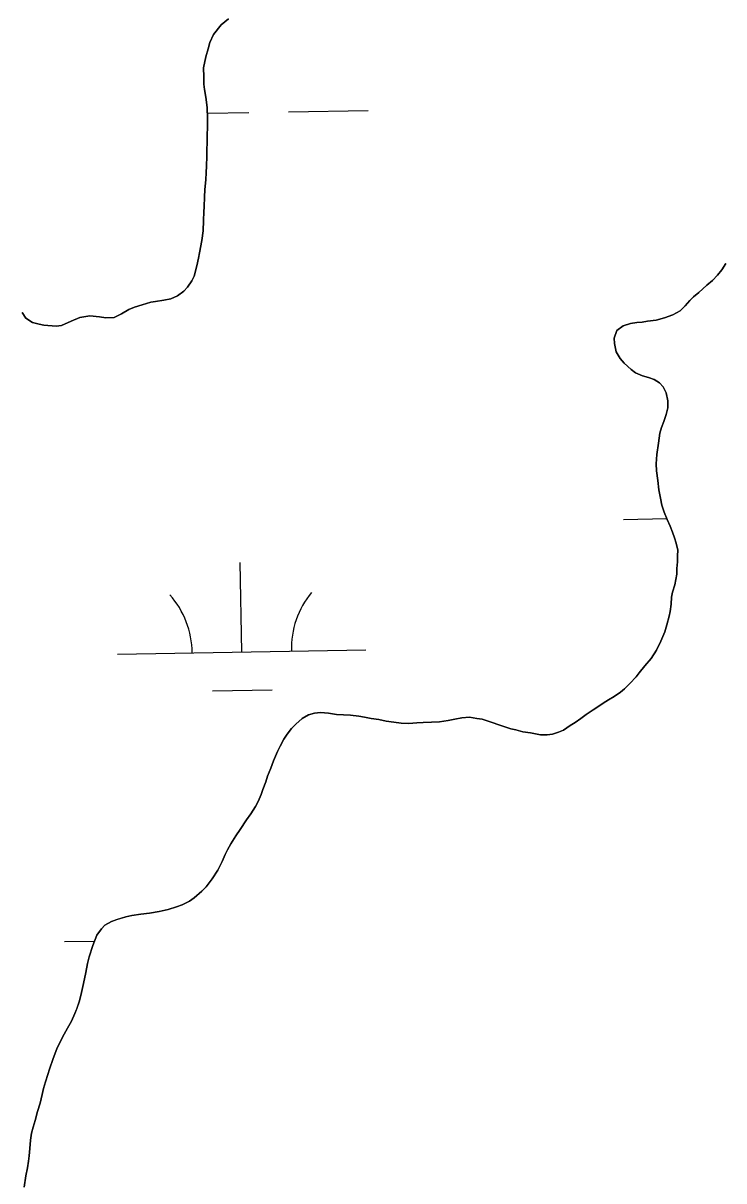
# Model space of a CAD drawing. Extents: x 3887375 to 3925618, y 296674 to 322633.
# Drawn here: x 3922261.4 to 3922543.6, y 313302.1 to 313768.4 of the extents above; entities that cross this region are included whole.
import ezdxf

# ---------------------------------------------------------------- set-up
doc = ezdxf.new("R2010")
doc.units = 0
doc.layers.add('V-TOPO-SHOR', color=7, linetype='Continuous')
doc.layers.add('V-WETL-SWMP', color=7, linetype='Continuous')

msp = doc.modelspace()

# ---------------------------------------------------------------- linework, layer by layer
at = {"layer": 'V-TOPO-SHOR'}
for points in [[(3922344.05, 313770.15), (3922341.16, 313767.8), (3922338.02, 313763.9), (3922336.6, 313760.62), (3922335.85, 313758.12), (3922334.95, 313754.84), (3922334.05, 313750.37), (3922334.09, 313746.85), (3922334.12, 313743.84), (3922334.4, 313741.7), (3922334.87, 313738.61), (3922335.43, 313734.49), (3922335.65, 313730.03), (3922335.59, 313727.19), (3922335.47, 313722.64), (3922335.41, 313720.58), (3922335.28, 313717.14), (3922335.3, 313714.73), (3922335.17, 313710.95), (3922335.03, 313708.11), (3922334.89, 313705.45), (3922334.59, 313701.32), (3922334.45, 313698.48), (3922334.24, 313694.45), (3922334.18, 313692.38), (3922334.04, 313688.95), (3922333.92, 313684.82), (3922333.27, 313680.86), (3922332.38, 313675.87), (3922331.98, 313673.72), (3922331.32, 313670.62), (3922330.25, 313666.48), (3922329.33, 313664.58), (3922327.55, 313662.07), (3922326.02, 313660.51), (3922323.47, 313658.59), (3922320.82, 313657.45)], [(3922478.99, 313483.7), (3922481.64, 313485.46), (3922483.69, 313486.77), (3922486, 313488.35), (3922488.05, 313490.01), (3922490.96, 313491.85), (3922492.76, 313493.08), (3922494.9, 313494.48), (3922497.13, 313495.89), (3922499.44, 313497.2), (3922502, 313498.95), (3922503.54, 313500.35), (3922505.67, 313502.44), (3922508.23, 313505.14), (3922509.5, 313506.71), (3922511.8, 313509.58), (3922514.27, 313512.54), (3922516.47, 313515.84), (3922518.24, 313519.48), (3922519.75, 313523.2), (3922520.58, 313526.14), (3922521.58, 313529.51), (3922521.9, 313531.5), (3922522.3, 313534.43), (3922522.53, 313537.2), (3922522.85, 313539.18), (3922523.77, 313542.21), (3922524.26, 313544.28), (3922524.58, 313546.53), (3922524.64, 313548.77), (3922524.87, 313551.45), (3922524.85, 313553.86), (3922524.99, 313556.19), (3922524.36, 313559.02), (3922523.64, 313561.17), (3922522.85, 313563.4), (3922521.96, 313565.81), (3922520.72, 313568.55), (3922519.48, 313571.47), (3922518.59, 313574.3), (3922518.04, 313577.05), (3922517.4, 313580.5), (3922516.92, 313584.2), (3922516.45, 313588.16), (3922516.33, 313590.92), (3922516.55, 313594.71), (3922517.19, 313599.29), (3922517.83, 313603.26), (3922518.41, 313605.59), (3922519.42, 313607.93), (3922520.34, 313610.79), (3922521, 313613.55), (3922521.05, 313616.31), (3922520.33, 313619.58), (3922519.1, 313621.98), (3922517.61, 313623.51), (3922515.53, 313624.96), (3922513.19, 313625.7), (3922510.77, 313626.37), (3922508, 313627.63), (3922506.26, 313628.99), (3922503.48, 313631.46), (3922501.82, 313633.34), (3922500.23, 313636.08), (3922499.51, 313639.34), (3922499.4, 313641.5), (3922500.48, 313644.61), (3922502.96, 313646.45), (3922505.97, 313647.52), (3922508.55, 313647.89), (3922510.62, 313648), (3922512.86, 313648.37), (3922516.3, 313648.84), (3922519.65, 313649.74), (3922523.08, 313650.98), (3922525.91, 313652.57), (3922528.04, 313654.57), (3922529.92, 313656.75), (3922531.37, 313658.14), (3922533.42, 313659.98), (3922536.75, 313662.86), (3922538.96, 313664.78), (3922541.01, 313666.96), (3922542.8, 313669.04), (3922544.32, 313671.56)], [(3922320.82, 313657.45), (3922318.07, 313656.81), (3922314.73, 313656.35), (3922312.76, 313655.98), (3922309.33, 313655), (3922306.25, 313654.02), (3922303.94, 313653.13), (3922300.95, 313651.38), (3922297.96, 313649.89), (3922294.62, 313649.68), (3922292.12, 313650.09), (3922288.25, 313650.56), (3922284.13, 313649.91), (3922280.71, 313648.33), (3922276.87, 313646.65), (3922274.64, 313646.37), (3922269.73, 313646.83), (3922267.75, 313647.24), (3922265.17, 313647.81), (3922262.49, 313649.59), (3922261, 313651.89)], [(3922266.17, 313326.37), (3922267.17, 313330), (3922268.16, 313333.38), (3922269.07, 313336.92), (3922269.56, 313339.25), (3922270.4, 313342.02), (3922271.31, 313344.96), (3922271.98, 313347.12), (3922273.4, 313351.36), (3922274.99, 313355.35), (3922276.76, 313359.16), (3922277.86, 313361.24), (3922279.29, 313363.58), (3922280.81, 313366.44), (3922282.16, 313369.56), (3922282.92, 313371.46), (3922284.09, 313374.67), (3922284.91, 313377.95), (3922285.73, 313381.67), (3922286.55, 313385.99), (3922287.28, 313389.62), (3922287.94, 313392.29), (3922289.36, 313396.88), (3922291.04, 313401.03), (3922292.9, 313403.64), (3922294.27, 313405.12), (3922296.92, 313406.62), (3922299.15, 313407.41), (3922302.68, 313408.49), (3922305.08, 313408.95), (3922308.79, 313409.59), (3922312.31, 313409.98), (3922316.1, 313410.62), (3922319.8, 313411.44), (3922323.06, 313412.42), (3922325.38, 313413.31), (3922328.38, 313414.81), (3922330.18, 313416.12), (3922333.33, 313418.83), (3922335.04, 313420.57), (3922337.5, 313423.79), (3922339.71, 313427.26), (3922341.48, 313430.81), (3922342.66, 313433.5), (3922343.67, 313435.41), (3922345.02, 313437.83), (3922347.06, 313441.04), (3922348.75, 313443.65), (3922351.38, 313447.47), (3922353.08, 313449.99), (3922354.94, 313452.94), (3922355.95, 313454.85), (3922357.21, 313457.71), (3922357.88, 313459.78), (3922359.06, 313462.81), (3922359.81, 313465.06), (3922361.06, 313468.35), (3922362.24, 313471.3), (3922363.83, 313475.11), (3922364.84, 313477.19), (3922366.36, 313480.05), (3922367.64, 313482.04), (3922369.42, 313484.3), (3922371.12, 313486.13), (3922373.69, 313488.4), (3922376.25, 313489.81), (3922378.75, 313490.53), (3922381.16, 313490.73), (3922384.35, 313490.5), (3922387.55, 313490.02), (3922390.39, 313489.79), (3922393.24, 313489.65), (3922396.52, 313489.34), (3922398.85, 313488.85), (3922401.53, 313488.36), (3922404.64, 313487.88), (3922407.57, 313487.31), (3922410.68, 313486.83), (3922413.62, 313486.43), (3922416.64, 313486.29), (3922419.91, 313486.59), (3922422.49, 313486.7), (3922425.77, 313486.91), (3922429.04, 313487.03), (3922432.48, 313487.59), (3922435.23, 313488.14), (3922438.07, 313488.68), (3922441.17, 313488.89), (3922444.02, 313488.4), (3922446.27, 313488.08), (3922449.9, 313486.92), (3922453.36, 313485.66), (3922457.78, 313484.25), (3922459.76, 313483.84), (3922462.62, 313483), (3922465.64, 313482.52), (3922469.78, 313481.79), (3922472.46, 313481.82), (3922474.61, 313482.02), (3922476.93, 313482.9), (3922478.99, 313483.7)], [(3922261.73, 313299.51), (3922262.45, 313304.09), (3922263.11, 313307.29), (3922263.51, 313310.05), (3922263.74, 313312.21), (3922264.06, 313315.14), (3922264.36, 313318.51), (3922264.76, 313321.27), (3922265.43, 313323.78), (3922266.17, 313326.37)]]:
    msp.add_lwpolyline(points, dxfattribs=at)
at = {"layer": 'V-WETL-SWMP'}
for p, q in [((3922341.16, 313767.8), (3922344.06, 313770.15)), ((3922338.02, 313763.9), (3922341.16, 313767.8)), ((3922335.85, 313758.12), (3922336.6, 313760.62)), ((3922336.6, 313760.62), (3922338.02, 313763.9)), ((3922334.05, 313750.37), (3922334.95, 313754.84)), ((3922334.95, 313754.84), (3922335.85, 313758.12)), ((3922334.09, 313746.85), (3922334.05, 313750.37)), ((3922334.12, 313743.84), (3922334.09, 313746.85)), ((3922334.4, 313741.7), (3922334.12, 313743.84)), ((3922334.87, 313738.61), (3922334.4, 313741.7)), ((3922335.43, 313734.49), (3922334.87, 313738.61)), ((3922335.65, 313730.03), (3922335.43, 313734.49)), ((3922335.54, 313732.2), (3922352.27, 313732.49)), ((3922368.27, 313732.77), (3922400.26, 313733.31)), ((3922335.47, 313722.64), (3922335.6, 313727.19)), ((3922335.6, 313727.19), (3922335.65, 313730.03)), ((3922335.41, 313720.57), (3922335.47, 313722.64)), ((3922335.28, 313717.14), (3922335.41, 313720.57)), ((3922335.17, 313710.95), (3922335.3, 313714.73)), ((3922335.3, 313714.73), (3922335.28, 313717.14)), ((3922335.03, 313708.11), (3922335.17, 313710.95)), ((3922334.59, 313701.32), (3922334.89, 313705.45)), ((3922334.89, 313705.45), (3922335.03, 313708.11)), ((3922334.45, 313698.49), (3922334.59, 313701.32)), ((3922334.18, 313692.38), (3922334.24, 313694.45)), ((3922334.24, 313694.45), (3922334.45, 313698.49)), ((3922334.04, 313688.95), (3922334.18, 313692.38)), ((3922333.27, 313680.86), (3922333.92, 313684.82)), ((3922333.92, 313684.82), (3922334.04, 313688.95)), ((3922332.38, 313675.87), (3922333.27, 313680.86)), ((3922331.98, 313673.72), (3922332.38, 313675.87)), ((3922331.32, 313670.62), (3922331.98, 313673.72)), ((3922544.32, 313671.56), (3922542.8, 313669.04)), ((3922329.33, 313664.58), (3922330.25, 313666.48)), ((3922330.25, 313666.48), (3922331.32, 313670.62)), ((3922541.01, 313666.96), (3922538.96, 313664.78)), ((3922542.8, 313669.04), (3922541.01, 313666.96)), ((3922326.02, 313660.51), (3922327.55, 313662.07)), ((3922327.55, 313662.07), (3922329.33, 313664.58)), ((3922536.75, 313662.86), (3922533.42, 313659.98)), ((3922538.96, 313664.78), (3922536.75, 313662.86)), ((3922318.07, 313656.81), (3922320.82, 313657.45)), ((3922320.82, 313657.45), (3922323.47, 313658.59)), ((3922323.47, 313658.59), (3922326.02, 313660.51)), ((3922531.37, 313658.14), (3922529.92, 313656.75)), ((3922533.42, 313659.98), (3922531.37, 313658.14)), ((3922300.95, 313651.38), (3922303.94, 313653.14)), ((3922303.94, 313653.14), (3922306.25, 313654.02)), ((3922306.25, 313654.02), (3922309.33, 313655)), ((3922309.33, 313655), (3922312.76, 313655.98)), ((3922312.76, 313655.98), (3922314.73, 313656.35)), ((3922314.73, 313656.35), (3922318.07, 313656.81)), ((3922525.91, 313652.57), (3922523.08, 313650.98)), ((3922528.04, 313654.57), (3922525.91, 313652.57)), ((3922529.92, 313656.75), (3922528.04, 313654.57)), ((3922261, 313651.89), (3922262.49, 313649.59)), ((3922262.49, 313649.59), (3922265.17, 313647.81)), ((3922265.17, 313647.81), (3922267.75, 313647.24)), ((3922276.87, 313646.65), (3922280.71, 313648.33)), ((3922280.71, 313648.33), (3922284.13, 313649.91)), ((3922284.13, 313649.91), (3922288.25, 313650.56)), ((3922288.25, 313650.56), (3922292.12, 313650.08)), ((3922292.12, 313650.08), (3922294.62, 313649.68)), ((3922294.62, 313649.68), (3922297.96, 313649.89)), ((3922297.96, 313649.89), (3922300.95, 313651.38)), ((3922505.97, 313647.52), (3922502.96, 313646.45)), ((3922508.55, 313647.89), (3922505.97, 313647.52)), ((3922510.62, 313648), (3922508.55, 313647.89)), ((3922512.86, 313648.37), (3922510.62, 313648)), ((3922516.3, 313648.84), (3922512.86, 313648.37)), ((3922519.65, 313649.74), (3922516.3, 313648.84)), ((3922523.08, 313650.98), (3922519.65, 313649.74)), ((3922267.75, 313647.24), (3922269.73, 313646.83)), ((3922269.73, 313646.83), (3922274.64, 313646.37)), ((3922274.64, 313646.37), (3922276.87, 313646.65)), ((3922500.48, 313644.61), (3922499.4, 313641.5)), ((3922502.96, 313646.45), (3922500.48, 313644.61)), ((3922499.4, 313641.5), (3922499.51, 313639.34)), ((3922499.51, 313639.34), (3922500.23, 313636.08)), ((3922500.23, 313636.08), (3922501.82, 313633.34)), ((3922501.82, 313633.34), (3922503.47, 313631.46)), ((3922503.47, 313631.46), (3922506.26, 313628.99)), ((3922506.26, 313628.99), (3922508, 313627.63)), ((3922508, 313627.63), (3922510.77, 313626.37)), ((3922510.77, 313626.37), (3922513.19, 313625.7)), ((3922513.19, 313625.7), (3922515.53, 313624.95)), ((3922515.53, 313624.95), (3922517.61, 313623.51)), ((3922517.61, 313623.51), (3922519.09, 313621.98)), ((3922519.09, 313621.98), (3922520.33, 313619.58)), ((3922520.33, 313619.58), (3922521.05, 313616.31)), ((3922521.05, 313616.31), (3922521, 313613.55)), ((3922520.34, 313610.79), (3922519.42, 313607.93)), ((3922521, 313613.55), (3922520.34, 313610.79)), ((3922518.41, 313605.59), (3922517.84, 313603.26)), ((3922519.42, 313607.93), (3922518.41, 313605.59)), ((3922517.84, 313603.26), (3922517.19, 313599.29)), ((3922517.19, 313599.29), (3922516.55, 313594.71)), ((3922516.55, 313594.71), (3922516.33, 313590.91)), ((3922516.33, 313590.91), (3922516.45, 313588.16)), ((3922516.45, 313588.16), (3922516.93, 313584.2)), ((3922516.93, 313584.2), (3922517.4, 313580.5)), ((3922517.4, 313580.5), (3922518.04, 313577.06)), ((3922518.04, 313577.06), (3922518.59, 313574.3)), ((3922518.59, 313574.3), (3922519.48, 313571.47)), ((3922503.1, 313568.55), (3922520.59, 313568.85)), ((3922519.48, 313571.47), (3922520.72, 313568.55)), ((3922520.72, 313568.55), (3922521.96, 313565.81)), ((3922521.96, 313565.81), (3922522.84, 313563.4)), ((3922522.84, 313563.4), (3922523.64, 313561.17)), ((3922523.64, 313561.17), (3922524.36, 313559.02)), ((3922524.36, 313559.02), (3922524.99, 313556.19)), ((3922524.99, 313556.19), (3922524.85, 313553.86)), ((3922349.41, 313515.17), (3922348.79, 313551.16)), ((3922524.87, 313551.44), (3922524.64, 313548.77)), ((3922524.85, 313553.86), (3922524.87, 313551.44)), ((3922524.58, 313546.53), (3922524.26, 313544.28)), ((3922524.64, 313548.77), (3922524.58, 313546.53)), ((3922523.77, 313542.21), (3922522.85, 313539.18)), ((3922524.26, 313544.28), (3922523.77, 313542.21)), ((3922522.53, 313537.2), (3922522.3, 313534.43)), ((3922522.85, 313539.18), (3922522.53, 313537.2)), ((3922521.9, 313531.5), (3922521.58, 313529.51)), ((3922522.3, 313534.43), (3922521.9, 313531.5)), ((3922521.58, 313529.51), (3922520.58, 313526.14)), ((3922519.75, 313523.2), (3922518.24, 313519.48)), ((3922520.58, 313526.14), (3922519.75, 313523.2)), ((3922518.24, 313519.48), (3922516.47, 313515.84)), ((3922299.41, 313514.31), (3922399.4, 313516.02)), ((3922514.27, 313512.54), (3922511.8, 313509.58)), ((3922516.47, 313515.84), (3922514.27, 313512.54)), ((3922511.8, 313509.58), (3922509.5, 313506.71)), ((3922508.23, 313505.14), (3922505.67, 313502.44)), ((3922509.5, 313506.71), (3922508.23, 313505.14)), ((3922337.67, 313499.53), (3922361.67, 313499.94)), ((3922502, 313498.95), (3922499.44, 313497.2)), ((3922503.54, 313500.35), (3922502, 313498.95)), ((3922505.67, 313502.44), (3922503.54, 313500.35)), ((3922494.9, 313494.48), (3922492.76, 313493.08)), ((3922497.12, 313495.89), (3922494.9, 313494.48)), ((3922499.44, 313497.2), (3922497.12, 313495.89)), ((3922376.26, 313489.81), (3922373.69, 313488.4)), ((3922378.75, 313490.53), (3922376.26, 313489.81)), ((3922381.16, 313490.73), (3922378.75, 313490.53)), ((3922384.35, 313490.5), (3922381.16, 313490.73)), ((3922387.54, 313490.02), (3922384.35, 313490.5)), ((3922390.39, 313489.79), (3922387.54, 313490.02)), ((3922393.24, 313489.65), (3922390.39, 313489.79)), ((3922396.52, 313489.34), (3922393.24, 313489.65)), ((3922398.85, 313488.85), (3922396.52, 313489.34)), ((3922488.05, 313490.01), (3922486, 313488.35)), ((3922490.96, 313491.85), (3922488.05, 313490.01)), ((3922492.76, 313493.08), (3922490.96, 313491.85)), ((3922369.42, 313484.3), (3922367.64, 313482.04)), ((3922371.12, 313486.13), (3922369.42, 313484.3)), ((3922373.69, 313488.4), (3922371.12, 313486.13)), ((3922401.53, 313488.36), (3922398.85, 313488.85)), ((3922404.64, 313487.88), (3922401.53, 313488.36)), ((3922407.57, 313487.31), (3922404.64, 313487.88)), ((3922410.68, 313486.83), (3922407.57, 313487.31)), ((3922413.62, 313486.43), (3922410.68, 313486.83)), ((3922416.64, 313486.29), (3922413.62, 313486.43)), ((3922419.91, 313486.59), (3922416.64, 313486.29)), ((3922422.49, 313486.7), (3922419.91, 313486.59)), ((3922425.77, 313486.91), (3922422.49, 313486.7)), ((3922429.04, 313487.03), (3922425.77, 313486.91)), ((3922432.48, 313487.59), (3922429.04, 313487.03)), ((3922435.23, 313488.13), (3922432.48, 313487.59)), ((3922438.07, 313488.68), (3922435.23, 313488.13)), ((3922441.17, 313488.89), (3922438.07, 313488.68)), ((3922444.02, 313488.4), (3922441.17, 313488.89)), ((3922446.27, 313488.08), (3922444.02, 313488.4)), ((3922449.9, 313486.92), (3922446.27, 313488.08)), ((3922453.36, 313485.66), (3922449.9, 313486.92)), ((3922457.77, 313484.24), (3922453.36, 313485.66)), ((3922481.64, 313485.46), (3922478.99, 313483.7)), ((3922483.69, 313486.77), (3922481.64, 313485.46)), ((3922486, 313488.35), (3922483.69, 313486.77)), ((3922366.36, 313480.05), (3922364.84, 313477.19)), ((3922367.64, 313482.04), (3922366.36, 313480.05)), ((3922459.76, 313483.84), (3922457.77, 313484.24)), ((3922462.62, 313483), (3922459.76, 313483.84)), ((3922465.64, 313482.52), (3922462.62, 313483)), ((3922469.78, 313481.79), (3922465.64, 313482.52)), ((3922472.46, 313481.82), (3922469.78, 313481.79)), ((3922474.61, 313482.02), (3922472.46, 313481.82)), ((3922476.93, 313482.9), (3922474.61, 313482.02)), ((3922478.99, 313483.7), (3922476.93, 313482.9)), ((3922363.83, 313475.11), (3922362.24, 313471.3)), ((3922364.84, 313477.19), (3922363.83, 313475.11)), ((3922362.24, 313471.3), (3922361.06, 313468.35)), ((3922361.06, 313468.35), (3922359.81, 313465.06)), ((3922359.06, 313462.81), (3922357.88, 313459.78)), ((3922359.81, 313465.06), (3922359.06, 313462.81)), ((3922357.21, 313457.71), (3922355.95, 313454.85)), ((3922357.88, 313459.78), (3922357.21, 313457.71)), ((3922354.94, 313452.94), (3922353.08, 313449.99)), ((3922355.95, 313454.85), (3922354.94, 313452.94)), ((3922351.38, 313447.47), (3922348.75, 313443.65)), ((3922353.08, 313449.99), (3922351.38, 313447.47)), ((3922348.75, 313443.65), (3922347.06, 313441.04)), ((3922345.02, 313437.83), (3922343.67, 313435.41)), ((3922347.06, 313441.04), (3922345.02, 313437.83)), ((3922342.66, 313433.5), (3922341.48, 313430.81)), ((3922343.67, 313435.41), (3922342.66, 313433.5)), ((3922341.48, 313430.81), (3922339.71, 313427.26)), ((3922337.5, 313423.79), (3922335.04, 313420.57)), ((3922339.71, 313427.26), (3922337.5, 313423.79)), ((3922335.04, 313420.57), (3922333.34, 313418.83)), ((3922328.38, 313414.81), (3922325.38, 313413.31)), ((3922330.18, 313416.12), (3922328.38, 313414.81)), ((3922333.34, 313418.83), (3922330.18, 313416.12)), ((3922312.31, 313409.98), (3922308.79, 313409.59)), ((3922316.1, 313410.62), (3922312.31, 313409.98)), ((3922319.8, 313411.44), (3922316.1, 313410.62)), ((3922323.06, 313412.42), (3922319.8, 313411.44)), ((3922325.38, 313413.31), (3922323.06, 313412.42)), ((3922294.27, 313405.12), (3922292.9, 313403.64)), ((3922296.92, 313406.62), (3922294.27, 313405.12)), ((3922299.16, 313407.42), (3922296.92, 313406.62)), ((3922302.68, 313408.49), (3922299.16, 313407.42)), ((3922305.09, 313408.95), (3922302.68, 313408.49)), ((3922308.79, 313409.59), (3922305.09, 313408.95)), ((3922291.04, 313401.03), (3922289.36, 313396.88)), ((3922292.9, 313403.64), (3922291.04, 313401.03)), ((3922277.99, 313398.49), (3922290.09, 313398.7)), ((3922289.36, 313396.88), (3922287.94, 313392.29)), ((3922287.94, 313392.29), (3922287.28, 313389.61)), ((3922287.28, 313389.61), (3922286.55, 313385.99)), ((3922286.55, 313385.99), (3922285.73, 313381.67)), ((3922284.91, 313377.95), (3922284.09, 313374.67)), ((3922285.73, 313381.67), (3922284.91, 313377.95)), ((3922284.09, 313374.67), (3922282.92, 313371.47)), ((3922282.16, 313369.56), (3922280.81, 313366.44)), ((3922282.92, 313371.47), (3922282.16, 313369.56)), ((3922279.29, 313363.58), (3922277.86, 313361.24)), ((3922280.81, 313366.44), (3922279.29, 313363.58)), ((3922276.76, 313359.16), (3922274.99, 313355.34)), ((3922277.86, 313361.24), (3922276.76, 313359.16)), ((3922274.99, 313355.34), (3922273.4, 313351.36)), ((3922273.4, 313351.36), (3922271.98, 313347.12)), ((3922271.31, 313344.96), (3922270.4, 313342.02)), ((3922271.98, 313347.12), (3922271.31, 313344.96)), ((3922270.4, 313342.02), (3922269.56, 313339.25)), ((3922269.07, 313336.92), (3922268.16, 313333.38)), ((3922269.56, 313339.25), (3922269.07, 313336.92)), ((3922268.16, 313333.38), (3922267.17, 313330)), ((3922266.17, 313326.37), (3922265.43, 313323.78)), ((3922267.17, 313330), (3922266.17, 313326.37)), ((3922264.76, 313321.27), (3922264.36, 313318.51)), ((3922265.43, 313323.78), (3922264.76, 313321.27)), ((3922264.36, 313318.51), (3922264.06, 313315.14)), ((3922263.74, 313312.21), (3922263.51, 313310.05)), ((3922264.06, 313315.14), (3922263.74, 313312.21)), ((3922263.11, 313307.29), (3922262.45, 313304.09)), ((3922263.51, 313310.05), (3922263.11, 313307.29)), ((3922262.45, 313304.09), (3922261.73, 313299.51))]:
    msp.add_line(p, q, dxfattribs=at)
for centre, start, end in [((3922294.16, 313514.69), 0.2115, 41.7552), ((3922404.63, 313516.59), 140.2115, 181.7552)]:
    msp.add_arc(centre, 35.25, start, end, dxfattribs=at)

doc.saveas('drawing.dxf')
